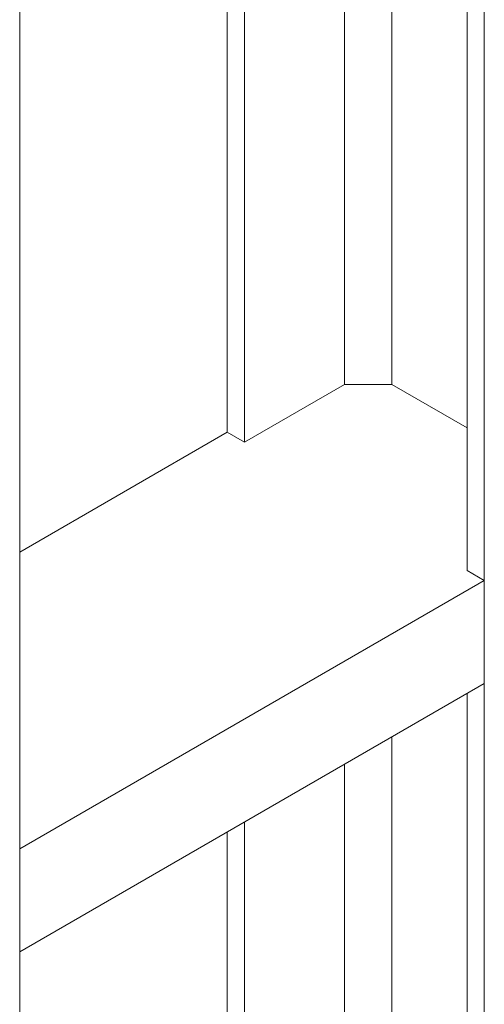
# Model space of a CAD drawing. Header units: millimetres. Extents: x 525 to 29324, y 175 to 20618.
# Tile 472 of 588: x 26338 to 26671, y 11799 to 12502. Entities that reach past the tile are written whole.
import ezdxf

# ---------------------------------------------------------------- set-up
doc = ezdxf.new("R2010")
doc.units = ezdxf.units.MM
doc.linetypes.add('SLD-Continua', pattern=[0])

msp = doc.modelspace()

# ---------------------------------------------------------------- linework, layer by layer
at = {"color": 7, "linetype": 'SLD-Continua', "lineweight": 18, "ltscale": 35}
for p, q in [((26670.78, 11121.46), (26670.78, 13577.1)), ((26670.78, 11121.46), (26670.78, 13577.1)), ((26670.78, 11121.46), (26670.78, 13577.1)), ((26670.78, 11121.46), (26670.78, 13577.1)), ((26670.78, 11121.46), (26670.78, 13577.1)), ((26670.78, 11121.46), (26670.78, 13577.1)), ((26670.78, 11121.46), (26670.78, 13577.1)), ((26670.78, 11121.46), (26670.78, 13577.1)), ((26670.78, 11121.46), (26670.78, 13577.1)), ((26670.78, 11121.46), (26670.78, 13577.1)), ((26338.44, 10929.66), (26338.44, 13385.3)), ((26338.44, 10929.66), (26338.44, 13385.3)), ((26338.44, 10929.66), (26338.44, 13385.3)), ((26338.44, 10929.66), (26338.44, 13385.3)), ((26338.44, 10929.66), (26338.44, 13385.3)), ((26338.44, 10929.66), (26338.44, 13385.3)), ((26338.44, 10929.66), (26338.44, 13385.3)), ((26338.44, 10929.66), (26338.44, 13385.3)), ((26338.44, 10929.66), (26338.44, 13385.3)), ((26338.44, 10929.66), (26338.44, 13385.3)), ((26658.4, 12108.58), (26658.4, 12783.13)), ((26658.4, 12108.58), (26658.4, 12783.13)), ((26658.4, 12108.58), (26658.4, 12783.13)), ((26658.4, 12108.58), (26658.4, 12783.13)), ((26658.4, 12108.58), (26658.4, 12783.13)), ((26658.4, 12108.58), (26658.4, 12783.13)), ((26658.4, 12108.58), (26658.4, 12783.13)), ((26658.4, 12108.58), (26658.4, 12783.13)), ((26658.4, 12108.58), (26658.4, 12783.13)), ((26658.4, 12108.58), (26658.4, 12783.13)), ((26604.66, 12241.62), (26604.66, 12752.11)), ((26604.66, 12241.62), (26604.66, 12752.11)), ((26604.66, 12241.62), (26604.66, 12752.11)), ((26604.66, 12241.62), (26604.66, 12752.11)), ((26604.66, 12241.62), (26604.66, 12752.11)), ((26604.66, 12241.62), (26604.66, 12752.11)), ((26604.66, 12241.62), (26604.66, 12752.11)), ((26604.66, 12241.62), (26604.66, 12752.11)), ((26604.66, 12241.62), (26604.66, 12752.11)), ((26604.66, 12241.62), (26604.66, 12752.11)), ((26570.72, 12241.62), (26570.72, 12732.52)), ((26570.72, 12241.62), (26570.72, 12732.52)), ((26570.72, 12241.62), (26570.72, 12732.52)), ((26570.72, 12241.62), (26570.72, 12732.52)), ((26570.72, 12241.62), (26570.72, 12732.52)), ((26570.72, 12241.62), (26570.72, 12732.52)), ((26570.72, 12241.62), (26570.72, 12732.52)), ((26570.72, 12241.62), (26570.72, 12732.52)), ((26570.72, 12241.62), (26570.72, 12732.52)), ((26570.72, 12241.62), (26570.72, 12732.52)), ((26499.3, 12200.4), (26499.3, 12691.31)), ((26499.3, 12200.4), (26499.3, 12691.31)), ((26499.3, 12200.4), (26499.3, 12691.31)), ((26499.3, 12200.4), (26499.3, 12691.31)), ((26499.3, 12200.4), (26499.3, 12691.31)), ((26499.3, 12200.4), (26499.3, 12691.31)), ((26499.3, 12200.4), (26499.3, 12691.31)), ((26499.3, 12200.4), (26499.3, 12691.31)), ((26499.3, 12200.4), (26499.3, 12691.31)), ((26499.3, 12200.4), (26499.3, 12691.31)), ((26486.93, 12207.54), (26486.93, 12684.16)), ((26486.93, 12207.54), (26486.93, 12684.16)), ((26486.93, 12207.54), (26486.93, 12684.16)), ((26486.93, 12207.54), (26486.93, 12684.16)), ((26486.93, 12207.54), (26486.93, 12684.16)), ((26486.93, 12207.54), (26486.93, 12684.16)), ((26486.93, 12207.54), (26486.93, 12684.16)), ((26486.93, 12207.54), (26486.93, 12684.16)), ((26486.93, 12207.54), (26486.93, 12684.16)), ((26486.93, 12207.54), (26486.93, 12684.16)), ((26570.72, 12241.62), (26499.3, 12200.4)), ((26570.72, 12241.62), (26499.3, 12200.4)), ((26570.72, 12241.62), (26499.3, 12200.4)), ((26570.72, 12241.62), (26499.3, 12200.4)), ((26570.72, 12241.62), (26499.3, 12200.4)), ((26570.72, 12241.62), (26499.3, 12200.4)), ((26570.72, 12241.62), (26499.3, 12200.4)), ((26570.72, 12241.62), (26499.3, 12200.4)), ((26570.72, 12241.62), (26499.3, 12200.4)), ((26570.72, 12241.62), (26499.3, 12200.4)), ((26570.72, 12241.62), (26604.66, 12241.62)), ((26570.72, 12241.62), (26604.66, 12241.62)), ((26570.72, 12241.62), (26604.66, 12241.62)), ((26570.72, 12241.62), (26604.66, 12241.62)), ((26570.72, 12241.62), (26604.66, 12241.62)), ((26570.72, 12241.62), (26604.66, 12241.62)), ((26570.72, 12241.62), (26604.66, 12241.62)), ((26570.72, 12241.62), (26604.66, 12241.62)), ((26570.72, 12241.62), (26604.66, 12241.62)), ((26570.72, 12241.62), (26604.66, 12241.62)), ((26658.4, 12210.6), (26604.66, 12241.62)), ((26658.4, 12210.6), (26604.66, 12241.62)), ((26658.4, 12210.6), (26604.66, 12241.62)), ((26658.4, 12210.6), (26604.66, 12241.62)), ((26658.4, 12210.6), (26604.66, 12241.62)), ((26658.4, 12210.6), (26604.66, 12241.62)), ((26658.4, 12210.6), (26604.66, 12241.62)), ((26658.4, 12210.6), (26604.66, 12241.62)), ((26658.4, 12210.6), (26604.66, 12241.62)), ((26658.4, 12210.6), (26604.66, 12241.62)), ((26486.93, 12207.54), (26338.44, 12121.84)), ((26486.93, 12207.54), (26338.44, 12121.84)), ((26486.93, 12207.54), (26338.44, 12121.84)), ((26486.93, 12207.54), (26338.44, 12121.84)), ((26486.93, 12207.54), (26338.44, 12121.84)), ((26486.93, 12207.54), (26338.44, 12121.84)), ((26486.93, 12207.54), (26338.44, 12121.84)), ((26486.93, 12207.54), (26338.44, 12121.84)), ((26486.93, 12207.54), (26338.44, 12121.84)), ((26486.93, 12207.54), (26338.44, 12121.84)), ((26499.3, 12200.4), (26486.93, 12207.54)), ((26499.3, 12200.4), (26486.93, 12207.54)), ((26499.3, 12200.4), (26486.93, 12207.54)), ((26499.3, 12200.4), (26486.93, 12207.54)), ((26499.3, 12200.4), (26486.93, 12207.54)), ((26499.3, 12200.4), (26486.93, 12207.54)), ((26499.3, 12200.4), (26486.93, 12207.54)), ((26499.3, 12200.4), (26486.93, 12207.54)), ((26499.3, 12200.4), (26486.93, 12207.54)), ((26499.3, 12200.4), (26486.93, 12207.54)), ((26670.78, 12101.43), (26658.4, 12108.58)), ((26670.78, 12101.43), (26658.4, 12108.58)), ((26670.78, 12101.43), (26658.4, 12108.58)), ((26670.78, 12101.43), (26658.4, 12108.58)), ((26670.78, 12101.43), (26658.4, 12108.58)), ((26670.78, 12101.43), (26658.4, 12108.58)), ((26670.78, 12101.43), (26658.4, 12108.58)), ((26670.78, 12101.43), (26658.4, 12108.58)), ((26670.78, 12101.43), (26658.4, 12108.58)), ((26670.78, 12101.43), (26658.4, 12108.58)), ((26670.78, 12101.43), (26338.44, 11909.63)), ((26670.78, 12101.43), (26338.44, 11909.63)), ((26670.78, 12101.43), (26338.44, 11909.63)), ((26670.78, 12101.43), (26338.44, 11909.63)), ((26670.78, 12101.43), (26338.44, 11909.63)), ((26670.78, 12101.43), (26338.44, 11909.63)), ((26670.78, 12101.43), (26338.44, 11909.63)), ((26670.78, 12101.43), (26338.44, 11909.63)), ((26670.78, 12101.43), (26338.44, 11909.63)), ((26670.78, 12101.43), (26338.44, 11909.63)), ((26670.78, 12027.94), (26670.78, 12101.43)), ((26670.78, 12027.94), (26670.78, 12101.43)), ((26670.78, 12027.94), (26670.78, 12101.43)), ((26670.78, 12027.94), (26670.78, 12101.43)), ((26670.78, 12027.94), (26670.78, 12101.43)), ((26670.78, 12027.94), (26670.78, 12101.43)), ((26670.78, 12027.94), (26670.78, 12101.43)), ((26670.78, 12027.94), (26670.78, 12101.43)), ((26670.78, 12027.94), (26670.78, 12101.43)), ((26670.78, 12027.94), (26670.78, 12101.43)), ((26670.78, 12027.94), (26338.44, 11836.13)), ((26670.78, 12027.94), (26338.44, 11836.13)), ((26670.78, 12027.94), (26338.44, 11836.13)), ((26670.78, 12027.94), (26338.44, 11836.13)), ((26670.78, 12027.94), (26338.44, 11836.13)), ((26670.78, 12027.94), (26338.44, 11836.13)), ((26670.78, 12027.94), (26338.44, 11836.13)), ((26670.78, 12027.94), (26338.44, 11836.13)), ((26670.78, 12027.94), (26338.44, 11836.13)), ((26670.78, 12027.94), (26338.44, 11836.13)), ((26658.4, 11128.61), (26658.4, 12020.79)), ((26658.4, 11128.61), (26658.4, 12020.79)), ((26658.4, 11128.61), (26658.4, 12020.79)), ((26658.4, 11128.61), (26658.4, 12020.79)), ((26658.4, 11128.61), (26658.4, 12020.79)), ((26658.4, 11128.61), (26658.4, 12020.79)), ((26658.4, 11128.61), (26658.4, 12020.79)), ((26658.4, 11128.61), (26658.4, 12020.79)), ((26658.4, 11128.61), (26658.4, 12020.79)), ((26658.4, 11128.61), (26658.4, 12020.79)), ((26604.66, 11261.65), (26604.66, 11989.78)), ((26604.66, 11261.65), (26604.66, 11989.78)), ((26604.66, 11261.65), (26604.66, 11989.78)), ((26604.66, 11261.65), (26604.66, 11989.78)), ((26604.66, 11261.65), (26604.66, 11989.78)), ((26604.66, 11261.65), (26604.66, 11989.78)), ((26604.66, 11261.65), (26604.66, 11989.78)), ((26604.66, 11261.65), (26604.66, 11989.78)), ((26604.66, 11261.65), (26604.66, 11989.78)), ((26604.66, 11261.65), (26604.66, 11989.78)), ((26570.72, 11261.65), (26570.72, 11970.19)), ((26570.72, 11261.65), (26570.72, 11970.19)), ((26570.72, 11261.65), (26570.72, 11970.19)), ((26570.72, 11261.65), (26570.72, 11970.19)), ((26570.72, 11261.65), (26570.72, 11970.19)), ((26570.72, 11261.65), (26570.72, 11970.19)), ((26570.72, 11261.65), (26570.72, 11970.19)), ((26570.72, 11261.65), (26570.72, 11970.19)), ((26570.72, 11261.65), (26570.72, 11970.19)), ((26570.72, 11261.65), (26570.72, 11970.19)), ((26499.3, 11220.43), (26499.3, 11928.97)), ((26499.3, 11220.43), (26499.3, 11928.97)), ((26499.3, 11220.43), (26499.3, 11928.97)), ((26499.3, 11220.43), (26499.3, 11928.97)), ((26499.3, 11220.43), (26499.3, 11928.97)), ((26499.3, 11220.43), (26499.3, 11928.97)), ((26499.3, 11220.43), (26499.3, 11928.97)), ((26499.3, 11220.43), (26499.3, 11928.97)), ((26499.3, 11220.43), (26499.3, 11928.97)), ((26499.3, 11220.43), (26499.3, 11928.97)), ((26486.93, 11227.57), (26486.93, 11921.83)), ((26486.93, 11227.57), (26486.93, 11921.83)), ((26486.93, 11227.57), (26486.93, 11921.83)), ((26486.93, 11227.57), (26486.93, 11921.83)), ((26486.93, 11227.57), (26486.93, 11921.83)), ((26486.93, 11227.57), (26486.93, 11921.83)), ((26486.93, 11227.57), (26486.93, 11921.83)), ((26486.93, 11227.57), (26486.93, 11921.83)), ((26486.93, 11227.57), (26486.93, 11921.83)), ((26486.93, 11227.57), (26486.93, 11921.83)), ((26338.44, 11836.13), (26338.44, 11909.63)), ((26338.44, 11836.13), (26338.44, 11909.63)), ((26338.44, 11836.13), (26338.44, 11909.63)), ((26338.44, 11836.13), (26338.44, 11909.63)), ((26338.44, 11836.13), (26338.44, 11909.63)), ((26338.44, 11836.13), (26338.44, 11909.63)), ((26338.44, 11836.13), (26338.44, 11909.63)), ((26338.44, 11836.13), (26338.44, 11909.63)), ((26338.44, 11836.13), (26338.44, 11909.63)), ((26338.44, 11836.13), (26338.44, 11909.63))]:
    msp.add_line(p, q, dxfattribs=at)

doc.saveas('drawing.dxf')
